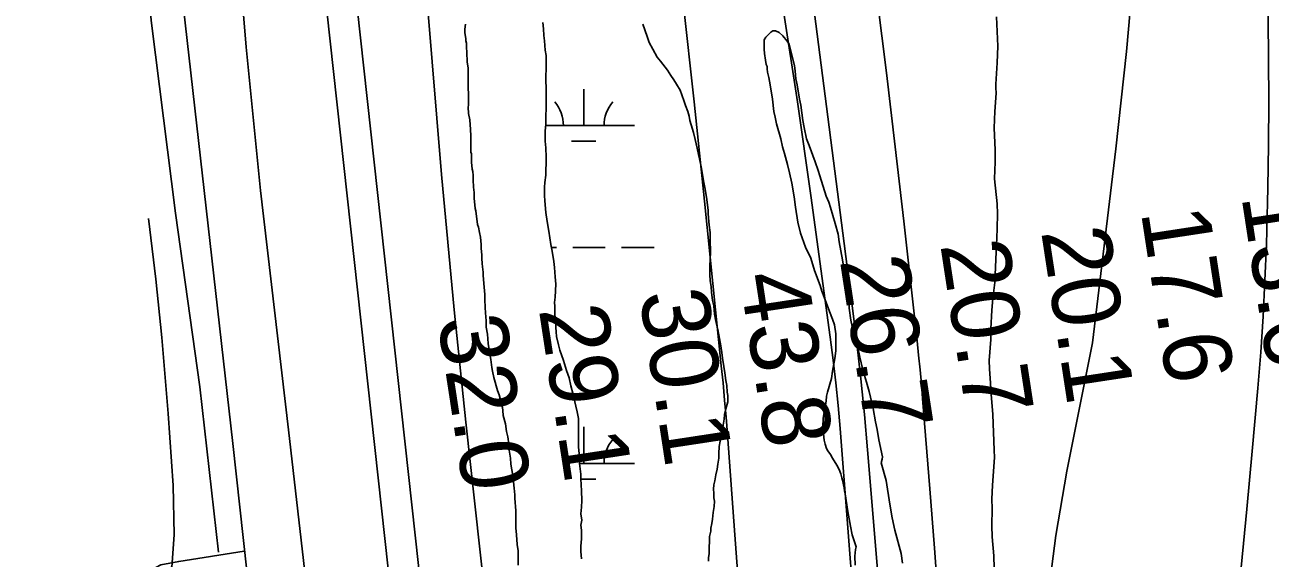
# Model space of a CAD drawing. Extents: x 3250478 to 3288318, y 788638 to 816472.
# Drawn here: x 3273448 to 3274673, y 801951 to 802476 of the extents above; entities that cross this region are included whole.
import ezdxf

# ---------------------------------------------------------------- set-up
doc = ezdxf.new("R2010")
doc.units = 0
for name, color, linetype in [('V-LEVE-TOET', 7, 'Continuous'), ('V-RIVR-RANG', 7, 'Continuous'), ('V-ROAD-CNTR', 7, 'Continuous'), ('V-SITE-VEGE', 7, 'Continuous'), ('V-SURV-LINE', 7, 'Continuous'), ('V-TOPO-DPTH', 7, 'Continuous'), ('V-TOPO-MAJR', 7, 'Continuous'), ('V-TOPO-MINR', 7, 'Continuous'), ('V-TOPO-SHOR', 7, 'Continuous'), ('V-WETL-SWMP', 7, 'Continuous')]:
    doc.layers.add(name, color=color, linetype=linetype)

msp = doc.modelspace()

# ---------------------------------------------------------------- linework, layer by layer
at = {"layer": 'V-LEVE-TOET'}
for points in [[(3273662.9, 802489.9), (3273666.1, 802453.9), (3273680.1, 802312.8), (3273707.6, 802077.1), (3273729.1, 801888.3)], [(3273900.4, 801918.1), (3273882.1, 802084.6), (3273870.5, 802195.4), (3273858.2, 802328.6), (3273844.2, 802495)]]:
    msp.add_lwpolyline(points, dxfattribs=at)
at = {"layer": 'V-ROAD-CNTR'}
for points in [[(3273379.5, 804483.8), (3273447.4, 803889.9), (3273529.1, 803156.1), (3273653, 802063.6), (3273749.3, 801185.9), (3273833.3, 800447.9), (3273925.1, 799664.3), (3273949.8, 799484.6)], [(3273663.9, 801957.7), (3273599.7, 801947.5), (3273582.1, 801944.1), (3273567.4, 801936.2), (3273552.7, 801923.1), (3273533.4, 801896.2), (3273511.2, 801857.5), (3273505.4, 801849.2), (3273498, 801840.4), (3273491.3, 801834.3), (3273485.2, 801831.2), (3273318.6, 801775.2), (3272537.9, 801516.1), (3271715.7, 801237.6)]]:
    msp.add_lwpolyline(points, dxfattribs=at)
at = {"layer": 'V-SITE-VEGE'}
for points in [[(3274404.1, 802484), (3274405.4, 802455), (3274404.8, 802438.6), (3274403.5, 802417.5), (3274403.5, 802414.1), (3274403.9, 802408.6), (3274402.5, 802390.5), (3274402, 802382.7), (3274401.9, 802374.3), (3274402.8, 802352.8), (3274402.7, 802340.7), (3274402.3, 802332.9), (3274402.1, 802324.3), (3274404.8, 802299.6), (3274405, 802289.8), (3274404.9, 802275.4), (3274404.5, 802266.2), (3274403.6, 802252.4), (3274402.6, 802222.1), (3274400.6, 802206.6), (3274399.6, 802195), (3274398.5, 802176.6), (3274398.6, 802166.2), (3274397, 802145.5), (3274397.1, 802137.2), (3274398.2, 802123.1), (3274398.7, 802112.2), (3274400.4, 802092.3), (3274401.9, 802057.2), (3274402, 802049.8), (3274400.1, 802022.7), (3274399.5, 802008.9), (3274399.9, 801999.7), (3274399.6, 801982.7), (3274399.8, 801971.7), (3274401.3, 801953.1), (3274401.7, 801941)], [(3273887.5, 802349.1), (3273887, 802350.5), (3273887, 802366.7), (3273886.6, 802372.9), (3273886.1, 802382.5), (3273884.8, 802388.7), (3273884.4, 802394.8), (3273884.8, 802397), (3273884.8, 802401.8), (3273884.8, 802409.3), (3273884.4, 802412.4), (3273884.3, 802422), (3273884.3, 802429.9), (3273884.3, 802433.5), (3273883.5, 802439.2), (3273883.4, 802442.7), (3273883, 802445.3), (3273883, 802449.3), (3273882.6, 802453.2), (3273882.6, 802458), (3273882.1, 802460.2), (3273882.1, 802462.4), (3273881.2, 802468.1), (3273881.2, 802471.7), (3273881.7, 802476.5)], [(3274311.6, 801945.9), (3274310.3, 801955.3), (3274304.2, 801978.5), (3274301.4, 801990.6), (3274299.1, 802003.8), (3274295.6, 802027.3), (3274290.7, 802044.5), (3274291.5, 802048.2), (3274291.8, 802050.6), (3274288.3, 802067.2), (3274286.7, 802077.5), (3274285.2, 802085), (3274282.9, 802098.2), (3274278.9, 802114.8), (3274276.2, 802124), (3274274.1, 802130.5), (3274272.5, 802136.3), (3274269.7, 802148.6), (3274267.2, 802159.8), (3274265.7, 802166.1), (3274263, 802175.3), (3274262, 802179), (3274260.8, 802185.3), (3274259.2, 802197.1), (3274259, 802204.3), (3274258, 802212.6), (3274254.9, 802230.4), (3274252.6, 802244.4), (3274249.2, 802262.2), (3274248.2, 802269.7), (3274245.4, 802280.3), (3274240.9, 802296), (3274239, 802301.2), (3274236.6, 802307.2), (3274230.3, 802327.2), (3274228.5, 802332.4), (3274225.7, 802341), (3274219.7, 802357), (3274217.3, 802363.8), (3274214.8, 802375), (3274213.6, 802381.9), (3274211.6, 802396.8), (3274210.3, 802402.9), (3274208.1, 802416.9), (3274206.8, 802422.7), (3274206.1, 802430.4), (3274205.5, 802435.9), (3274201.8, 802450.2), (3274200.2, 802456.8), (3274198.2, 802459.9), (3274193.8, 802465), (3274190.3, 802468.4), (3274186.8, 802470.1), (3274184.2, 802470.1), (3274182.2, 802468.9), (3274177.1, 802463.9), (3274175.7, 802461.3), (3274175.5, 802458.4), (3274175.6, 802452.1), (3274175.9, 802447.8), (3274176.9, 802441.2), (3274177.5, 802436.9), (3274178.4, 802434.9), (3274178.5, 802432.8), (3274178.8, 802429.4), (3274180.1, 802424.2), (3274181.3, 802416.8), (3274183.6, 802402.7), (3274185.2, 802390.7), (3274186.2, 802384.9), (3274187.7, 802378.6), (3274192, 802363.7), (3274193.6, 802355.7), (3274195.7, 802349.4), (3274198.4, 802338.5), (3274200.3, 802330.2), (3274202.8, 802319.9), (3274205, 802306.7), (3274206.3, 802296.3), (3274208.6, 802281.7), (3274211.3, 802270.8), (3274216.2, 802257.1), (3274221.5, 802246.2), (3274224.9, 802234.2), (3274230.6, 802219.3), (3274232.4, 802213.6), (3274234.5, 802207.9), (3274239.9, 802193.6), (3274242.9, 802186.1), (3274244.7, 802180.7), (3274246, 802171.8), (3274246.2, 802165.2), (3274246, 802155.1), (3274245, 802147.3), (3274242.9, 802134.9), (3274241.9, 802127.7), (3274237.8, 802114.4), (3274237, 802110.4)], [(3273933.6, 801943.9), (3273933.5, 801957.9), (3273932.7, 801964.1), (3273931.8, 801973.7), (3273931.3, 801980.8), (3273931.3, 801997.4), (3273930.4, 802009.7), (3273930.4, 802013.2), (3273929.5, 802019.8), (3273928.2, 802032.1), (3273926.4, 802043.5), (3273926, 802049.3), (3273924.7, 802057.2), (3273924.2, 802062.9), (3273923.3, 802070.3), (3273922, 802075.6), (3273921.1, 802083.1), (3273918.9, 802091.4), (3273918.5, 802096.2), (3273918, 802099.3), (3273914.9, 802111.6), (3273913.2, 802116), (3273909.7, 802128.7), (3273908.3, 802134.9), (3273907.5, 802138.4), (3273906.6, 802146.3), (3273905.7, 802152), (3273903.9, 802162.1), (3273903.5, 802171.3), (3273902.1, 802178.3), (3273902.1, 802184.5), (3273901.3, 802192.4), (3273901.2, 802197.7), (3273900.8, 802205.6), (3273900.8, 802210.4), (3273899.9, 802221.4), (3273899, 802229.3), (3273899, 802232.3), (3273898.6, 802237.6), (3273898.1, 802241.1), (3273897.7, 802246), (3273897.7, 802249.5), (3273897.2, 802255.6), (3273897.2, 802259.6), (3273896.4, 802267), (3273895.5, 802271.4), (3273894.6, 802276.7), (3273893.7, 802279.3), (3273893.3, 802282.4), (3273892.8, 802284.6), (3273891.9, 802292.9), (3273891.1, 802295.1), (3273890.2, 802305.2), (3273890.2, 802310.9), (3273889.7, 802316.2), (3273889.3, 802323.2), (3273889.3, 802327.6), (3273888.8, 802331.6), (3273888.4, 802333.8), (3273887.5, 802340.8), (3273887.5, 802349.1)], [(3274237, 802110.4), (3274236.5, 802105.5), (3274233.6, 802088.7), (3274233.2, 802079.8), (3274234.5, 802066.9), (3274235.5, 802062.9), (3274237, 802058.9), (3274238.1, 802056.6), (3274240.8, 802052.9), (3274242.9, 802049.2), (3274247, 802042.3), (3274249.4, 802038.1), (3274250.9, 802033.8), (3274251.8, 802030), (3274252.7, 802027.5), (3274254.3, 802020), (3274254.6, 802017.1), (3274255.2, 802014), (3274257.8, 801996.8), (3274260.4, 801982.4), (3274262.2, 801973.8), (3274266.2, 801961.8), (3274265.3, 801959.2), (3274264.6, 801952.6), (3274265, 801943.9)]]:
    msp.add_lwpolyline(points, dxfattribs=at)
at = {"layer": 'V-SURV-LINE'}
for points in [[(3274095.2, 799303.4), (3273671.2, 803165.1)], [(3273701, 803168.4), (3274125, 799306.7)]]:
    msp.add_lwpolyline(points, dxfattribs=at)
at = {"layer": 'V-TOPO-DPTH'}
msp.add_lwpolyline([(3274644.8, 801941.5), (3274650.4, 801998.9), (3274655.7, 802056.3), (3274661.2, 802118.2), (3274664, 802153.6), (3274666.4, 802188.9), (3274668.2, 802224.3), (3274669.6, 802259.8), (3274670, 802273.4), (3274671, 802315.6), (3274671.7, 802357.8), (3274671.9, 802400.1), (3274671.8, 802442.4), (3274667.9, 802875), (3274667.4, 802914.7), (3274666.7, 802954.4), (3274665.7, 802994.1), (3274664.5, 803033.8), (3274664.2, 803042.1), (3274662.6, 803085.9), (3274660.8, 803129.8), (3274658.6, 803173.6), (3274656.3, 803217.4)], dxfattribs=at)
at = {"layer": 'V-TOPO-MAJR'}
msp.add_lwpolyline([(3274118.1, 803173.3), (3274152.5, 802977.9), (3274159, 802940.8), (3274165.4, 802903.7), (3274171.6, 802866.6), (3274177.8, 802829.5), (3274179.2, 802821.1), (3274185.7, 802779.8), (3274192, 802738.4), (3274197.9, 802696.9), (3274203.4, 802655.4), (3274262.5, 802197.1), (3274266.7, 802162.2), (3274270.7, 802127.3), (3274274.1, 802092.4), (3274277.3, 802057.4), (3274318.4, 801562.1)], dxfattribs=at)
at = {"layer": 'V-TOPO-MINR'}
for points in [[(3274551.7, 803232), (3274553.1, 803174.3), (3274554.3, 803116.5), (3274555.4, 803058.8), (3274556.2, 803012.3), (3274556.5, 802977.8), (3274556.5, 802943.3), (3274556, 802908.8), (3274555.2, 802874.4), (3274550.8, 802737.9), (3274546.5, 802641.7), (3274540.5, 802545.6), (3274531.9, 802449.7), (3274521.6, 802354), (3274498.5, 802162.7), (3274473.4, 802036.3), (3274462.6, 801973), (3274454.3, 801909.3)], [(3274656.3, 803217.4), (3274658.6, 803173.6), (3274660.8, 803129.8), (3274662.6, 803085.9), (3274664.2, 803042.1), (3274664.5, 803033.8), (3274665.7, 802994.1), (3274666.7, 802954.4), (3274667.4, 802914.7), (3274667.9, 802875), (3274671.8, 802442.4), (3274671.9, 802400.1), (3274671.7, 802357.8), (3274671, 802315.6), (3274670, 802273.4), (3274669.6, 802259.8), (3274668.2, 802224.3), (3274666.4, 802188.9), (3274664, 802153.6), (3274661.2, 802118.2), (3274655.7, 802056.3), (3274650.4, 801998.9), (3274644.8, 801941.5)], [(3274190.3, 803186.2), (3274195.5, 803154.2), (3274207.9, 803073), (3274225.7, 802951.7), (3274228.7, 802931.1), (3274231.6, 802910.4), (3274234.5, 802889.7), (3274237.3, 802869.1), (3274277, 802574.8), (3274286.6, 802501.8), (3274295.8, 802428.8), (3274304.5, 802355.8), (3274312.9, 802282.6), (3274326, 802164.8), (3274327.5, 802150.6), (3274328.9, 802136.3), (3274330.2, 802122.1), (3274331.4, 802107.9), (3274338.5, 802019.1), (3274343.1, 801960.5), (3274347.4, 801901.9)], [(3274071.5, 803165), (3274073, 803156.1), (3274080.4, 803113.2), (3274088, 803070.3), (3274096, 803027.5), (3274104.1, 802984.7), (3274115, 802928.9), (3274117.9, 802914), (3274120.7, 802899.2), (3274123.5, 802884.4), (3274126.3, 802869.5), (3274162.4, 802675.1), (3274178.8, 802583.6), (3274194.2, 802491.9), (3274208.3, 802400), (3274221.6, 802307.9), (3274240.6, 802168.3), (3274243.4, 802145.9), (3274246, 802123.5), (3274248.2, 802101), (3274250.2, 802078.6), (3274264, 801899.8)], [(3274151.6, 801907.3), (3274146.7, 801973.7), (3274139.4, 802072.6), (3274138, 802089.6), (3274136.6, 802106.5), (3274135.1, 802123.4), (3274133.4, 802140.3), (3274116.9, 802302.3), (3274106.6, 802400.1), (3274095.7, 802497.9), (3274084.1, 802595.6), (3274071.9, 802693.2), (3274053.5, 802836.7), (3274049.8, 802864.2), (3274045.9, 802891.6), (3274041.7, 802919.1), (3274037.2, 802946.4), (3274015.4, 803075.8), (3274001.5, 803091.9), (3273987.8, 803098.7), (3273987.8, 803098.6)]]:
    msp.add_lwpolyline(points, dxfattribs=at)
at = {"layer": 'V-TOPO-SHOR'}
for points in [[(3273502.8, 803100.8), (3273515.9, 802983.9), (3273532.7, 802839), (3273551.5, 802678.1), (3273572.8, 802477.6), (3273596.3, 802290.6), (3273620.3, 802119.6), (3273638.7, 801956.7)], [(3273057.4, 801681.4), (3273129.4, 801704.5), (3273257.3, 801746.7), (3273370.1, 801783), (3273469.2, 801815.6), (3273507.9, 801828.2), (3273484.7, 801913.7), (3273536.9, 801927.7), (3273593, 801941.8), (3273595.3, 801973.6), (3273594.1, 802022.4), (3273589.4, 802093.2), (3273583, 802168.1), (3273577.1, 802225.4), (3273569.9, 802285.4)]]:
    msp.add_lwpolyline(points, dxfattribs=at)
at = {"layer": 'V-WETL-SWMP'}
for p, q in [((3273998.1, 802376.7), (3273998.1, 802412.7)), ((3273960.6, 802376.7), (3274048.1, 802376.7)), ((3273986, 802361.3), (3274010, 802361.3)), ((3273966.2, 802256.6), (3273971.2, 802256.6)), ((3273987.2, 802256.6), (3274019.2, 802256.6)), ((3274035.2, 802256.6), (3274067.2, 802256.6)), ((3273998, 802044), (3273998, 802080)), ((3273993.9, 802044), (3274048, 802044)), ((3273995.3, 802028.6), (3274010, 802028.6))]:
    msp.add_line(p, q, dxfattribs=at)
for points in [[(3273995.8, 801950), (3273995.3, 801957.4), (3273995.3, 801962.7), (3273995.8, 801969.7), (3273995.8, 801973.3), (3273995.8, 801978.5), (3273995.3, 801983.3), (3273996.2, 801988.2), (3273995.3, 801994.3), (3273995.7, 802000.9), (3273996.2, 802007.5), (3273995.7, 802017.2), (3273995.3, 802029), (3273995.3, 802033.4), (3273993.9, 802044), (3273993.9, 802050.5), (3273993, 802060.2), (3273993, 802065.9), (3273993, 802071.6), (3273993, 802077.8), (3273993, 802080.8), (3273993, 802084.3), (3273993, 802088.3), (3273991.7, 802094.9), (3273990.4, 802100.6), (3273987.7, 802112), (3273985.5, 802120.4), (3273983.8, 802128.3), (3273981.1, 802135.7), (3273978, 802145.4), (3273974.5, 802155.5), (3273973.2, 802160.7), (3273971.4, 802169.1), (3273971, 802173.5), (3273970.5, 802177.9), (3273970.5, 802183.1), (3273970.1, 802186.6), (3273969.6, 802191.9), (3273969.6, 802195.9), (3273969.6, 802198.9), (3273969.2, 802202.5), (3273970.1, 802207.7), (3273970.5, 802220.5), (3273970, 802227.9), (3273969.2, 802237.1), (3273968.7, 802242.9), (3273966.9, 802253), (3273965.6, 802259.5), (3273963.8, 802272.7), (3273962.1, 802282.4), (3273960.8, 802291.2), (3273959.9, 802302.6), (3273959.4, 802307.8), (3273959.4, 802312.2), (3273959.4, 802316.2), (3273959.9, 802320.6), (3273960.7, 802328), (3273960.7, 802332.9), (3273961.1, 802339.9), (3273961.1, 802345.6), (3273960.7, 802354.8), (3273960.2, 802361.4), (3273960.2, 802371.5), (3273960.7, 802377.7), (3273960.7, 802386), (3273961.1, 802393.9), (3273961.1, 802397.9), (3273961.1, 802400.9), (3273961.1, 802406.2), (3273961.1, 802414.5), (3273960.6, 802420.3), (3273960.6, 802427.3), (3273961.1, 802430.8), (3273961.1, 802434.3), (3273961.1, 802438.7), (3273961, 802445.7), (3273960.2, 802451), (3273959.3, 802460.2), (3273958.8, 802465.5), (3273958.4, 802472.1), (3273957.9, 802478.2)], [(3274056.3, 802476.6), (3274058.1, 802470.9), (3274060.7, 802463.4), (3274062.5, 802458.6), (3274066, 802452), (3274070.4, 802444.1), (3274073.5, 802440.1), (3274078.3, 802434.4), (3274080.5, 802431.4), (3274083.6, 802426.1), (3274086.7, 802421.7), (3274089.3, 802417.7), (3274092.8, 802411.6), (3274094.6, 802407.2), (3274096.8, 802400.6), (3274098.1, 802396.7), (3274100.3, 802390.5), (3274101.6, 802386.1), (3274102.5, 802381.8), (3274103.8, 802377.4), (3274106, 802369.9), (3274107.8, 802362.9), (3274109.6, 802354.5), (3274110.9, 802348.4), (3274111.8, 802344), (3274113.5, 802336.1), (3274114.4, 802330.4), (3274116.2, 802320.7), (3274117.5, 802314.1), (3274119.3, 802304), (3274120.6, 802293.1), (3274120.6, 802290), (3274121.5, 802278.6), (3274122.4, 802271.5), (3274122.4, 802264.1), (3274122.8, 802252.2), (3274122.4, 802245.2), (3274122, 802238.2), (3274122, 802229.8), (3274122.4, 802224.1), (3274123.3, 802218), (3274123.8, 802212.7), (3274124.6, 802204.4), (3274126, 802199.1), (3274126.8, 802191.2), (3274127.7, 802185.9), (3274128.6, 802181.1), (3274129.9, 802175.8), (3274131.7, 802167), (3274132.6, 802161.8), (3274133.9, 802153.4), (3274134.4, 802147.7), (3274135.7, 802139.4), (3274137, 802133.2), (3274137.9, 802125.8), (3274138.8, 802120.9), (3274139.2, 802114.4), (3274139.7, 802110.8), (3274139.7, 802104.7), (3274137.9, 802097.7), (3274136.6, 802092.4), (3274136.2, 802087.6), (3274134.9, 802079.7), (3274134, 802074.4), (3274132.2, 802066), (3274131.4, 802060.8), (3274130.9, 802053.7), (3274130.9, 802049.4), (3274130.1, 802043.2), (3274129.2, 802038.4), (3274127.9, 802032.7), (3274127, 802027), (3274126.1, 802023), (3274125.7, 802018.6)], [(3274125.7, 802018.6), (3274126.1, 802014.7), (3274126.1, 802010.3), (3274126.6, 802006.8), (3274126.2, 802001.5), (3274125.3, 801995.8), (3274124.8, 801989.2), (3274124, 801984.8), (3274123.1, 801980.4), (3274123.1, 801977.3), (3274121.8, 801972.1), (3274121.8, 801965.9), (3274121.4, 801962.8), (3274121.4, 801959.8), (3274121.4, 801954.9), (3274120.9, 801951.4), (3274120.9, 801947.9)]]:
    msp.add_lwpolyline(points, dxfattribs=at)
for centre, start, end in [((3273942.8, 802377.2), 359.2115, 40.7552), ((3274053.3, 802377.1), 139.2115, 180.7552), ((3274053.2, 802044.5), 139.2115, 180.7552)]:
    msp.add_arc(centre, 35.2, start, end, dxfattribs=at)

# ---------------------------------------------------------------- texts
at = {"layer": 'V-RIVR-RANG'}
for s, p in [('13.6', (3274644.9, 802307.4)), ('17.6', (3274546, 802292.1)), ('20.1', (3274447.9, 802272.6)), ('20.7', (3274348.7, 802259.6)), ('26.7', (3274249.9, 802244.3)), ('43.8', (3274151.1, 802228.9)), ('30.1', (3274052.6, 802211.3)), ('29.1', (3273953.8, 802195.9)), ('32.0', (3273854.2, 802185.8))]:
    msp.add_text(s, height=67, rotation=278.6783, dxfattribs=at).set_placement(p)

doc.saveas('drawing.dxf')
